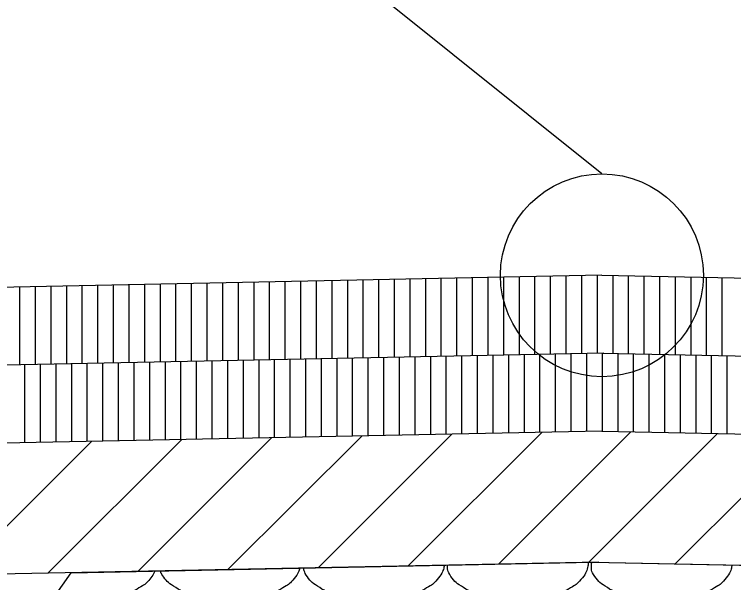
# Model space of a CAD drawing. Extents: x 1373719 to 1374161, y 379835 to 380167.
# Drawn here: x 1373962.83 to 1373965.134, y 380059.62 to 380061.442 of the extents above; entities that cross this region are included whole.
import ezdxf

# ---------------------------------------------------------------- set-up
doc = ezdxf.new("R2010")
doc.units = 0
for name, color, linetype in [('ACHM Surface', 7, 'Continuous'), ('Aggregate Base Course', 7, 'Continuous'), ('Binder', 7, 'Continuous'), ('GREEN_TXT', 7, 'Continuous'), ('SIGNATURE', 7, 'Continuous')]:
    doc.layers.add(name, color=color, linetype=linetype)

msp = doc.modelspace()

# ---------------------------------------------------------------- linework, layer by layer
for q in [(1373953.7147, 380060.3855), (1373975.7103, 380060.3855)]:
    msp.add_line((1373964.7125, 380060.6055), q)
for points in [[(1373964.7191, 380060.3555), (1373954.7426, 380060.1559), (1373953.7749, 380060.1371), (1373951.6848, 380060.0535), (1373949.8879, 380059.9821)], [(1373964.7125, 380060.3555), (1373974.7426, 380060.1549), (1373975.6567, 380060.1371), (1373977.8004, 380060.0519), (1373979.5415, 380059.9856)], [(1373964.7125, 380060.1055), (1373954.7472, 380059.9062), (1373953.7835, 380059.8874), (1373953.4645, 380059.8746)], [(1373964.7125, 380060.1055), (1373974.7314, 380059.9051), (1373975.9645, 380059.8811)], [(1373964.7028, 380059.6855), (1373953.2145, 380059.4557)], [(1373964.6822, 380059.6855), (1373976.2145, 380059.4548)]]:
    msp.add_lwpolyline(points)
at = {"layer": 'ACHM Surface'}
for p, q in [((1373963.598, 380060.3331), (1373963.598, 380060.5832)), ((1373963.648, 380060.3341), (1373963.648, 380060.5842)), ((1373963.698, 380060.3351), (1373963.698, 380060.5852)), ((1373963.748, 380060.3361), (1373963.748, 380060.5862)), ((1373963.798, 380060.3371), (1373963.798, 380060.5872)), ((1373963.848, 380060.3381), (1373963.848, 380060.5882)), ((1373963.898, 380060.3391), (1373963.898, 380060.5892)), ((1373963.948, 380060.3401), (1373963.948, 380060.5902)), ((1373963.998, 380060.3411), (1373963.998, 380060.5912)), ((1373964.048, 380060.3421), (1373964.048, 380060.5922)), ((1373964.098, 380060.3431), (1373964.098, 380060.5932)), ((1373964.148, 380060.3441), (1373964.148, 380060.5942)), ((1373964.198, 380060.3451), (1373964.198, 380060.5952)), ((1373964.248, 380060.3461), (1373964.248, 380060.5962)), ((1373964.298, 380060.3471), (1373964.298, 380060.5972)), ((1373964.348, 380060.3481), (1373964.348, 380060.5982)), ((1373964.398, 380060.3491), (1373964.398, 380060.5992)), ((1373964.448, 380060.3501), (1373964.448, 380060.6002)), ((1373964.498, 380060.3511), (1373964.498, 380060.6012)), ((1373964.548, 380060.3521), (1373964.548, 380060.6022)), ((1373964.598, 380060.3531), (1373964.598, 380060.6032)), ((1373964.648, 380060.3541), (1373964.648, 380060.6042)), ((1373964.698, 380060.3551), (1373964.698, 380060.6052)), ((1373964.748, 380060.3549), (1373964.748, 380060.6048)), ((1373964.798, 380060.3539), (1373964.798, 380060.6038)), ((1373964.848, 380060.3529), (1373964.848, 380060.6028)), ((1373964.898, 380060.3519), (1373964.898, 380060.6018)), ((1373964.948, 380060.3509), (1373964.948, 380060.6008)), ((1373964.998, 380060.3499), (1373964.998, 380060.5998)), ((1373965.048, 380060.3489), (1373965.048, 380060.5988)), ((1373965.098, 380060.3479), (1373965.098, 380060.5978)), ((1373962.848, 380060.3181), (1373962.848, 380060.5682)), ((1373962.898, 380060.3191), (1373962.898, 380060.5692)), ((1373962.948, 380060.3201), (1373962.948, 380060.5702)), ((1373962.998, 380060.3211), (1373962.998, 380060.5712)), ((1373963.048, 380060.3221), (1373963.048, 380060.5722)), ((1373963.098, 380060.3231), (1373963.098, 380060.5732)), ((1373963.148, 380060.3241), (1373963.148, 380060.5742)), ((1373963.198, 380060.3251), (1373963.198, 380060.5752)), ((1373963.248, 380060.3261), (1373963.248, 380060.5762)), ((1373963.298, 380060.3271), (1373963.298, 380060.5772)), ((1373963.348, 380060.3281), (1373963.348, 380060.5782)), ((1373963.398, 380060.3291), (1373963.398, 380060.5792)), ((1373963.448, 380060.3301), (1373963.448, 380060.5802)), ((1373963.498, 380060.3311), (1373963.498, 380060.5812)), ((1373963.548, 380060.3321), (1373963.548, 380060.5822)), ((1373964.564, 380060.1025), (1373964.564, 380060.3524)), ((1373964.614, 380060.1035), (1373964.614, 380060.3534)), ((1373964.664, 380060.1045), (1373964.664, 380060.3544)), ((1373964.714, 380060.1054), (1373964.714, 380060.3554)), ((1373964.764, 380060.1044), (1373964.764, 380060.3546)), ((1373964.814, 380060.1034), (1373964.814, 380060.3536)), ((1373964.864, 380060.1024), (1373964.864, 380060.3526)), ((1373963.414, 380060.0795), (1373963.414, 380060.3294)), ((1373963.464, 380060.0805), (1373963.464, 380060.3304)), ((1373963.514, 380060.0815), (1373963.514, 380060.3314)), ((1373963.564, 380060.0825), (1373963.564, 380060.3324)), ((1373963.614, 380060.0835), (1373963.614, 380060.3334)), ((1373963.664, 380060.0845), (1373963.664, 380060.3344)), ((1373963.714, 380060.0855), (1373963.714, 380060.3354)), ((1373963.764, 380060.0865), (1373963.764, 380060.3364)), ((1373963.814, 380060.0875), (1373963.814, 380060.3374)), ((1373963.864, 380060.0885), (1373963.864, 380060.3384)), ((1373963.914, 380060.0895), (1373963.914, 380060.3394)), ((1373963.964, 380060.0905), (1373963.964, 380060.3404)), ((1373964.014, 380060.0915), (1373964.014, 380060.3414)), ((1373964.064, 380060.0925), (1373964.064, 380060.3424)), ((1373964.114, 380060.0935), (1373964.114, 380060.3434)), ((1373964.164, 380060.0945), (1373964.164, 380060.3444)), ((1373964.214, 380060.0955), (1373964.214, 380060.3454)), ((1373964.264, 380060.0965), (1373964.264, 380060.3464)), ((1373964.314, 380060.0975), (1373964.314, 380060.3474)), ((1373964.364, 380060.0985), (1373964.364, 380060.3484)), ((1373964.414, 380060.0995), (1373964.414, 380060.3494)), ((1373964.464, 380060.1005), (1373964.464, 380060.3504)), ((1373964.514, 380060.1015), (1373964.514, 380060.3514)), ((1373964.914, 380060.1014), (1373964.914, 380060.3516)), ((1373964.964, 380060.1004), (1373964.964, 380060.3506)), ((1373965.014, 380060.0994), (1373965.014, 380060.3496)), ((1373965.064, 380060.0984), (1373965.064, 380060.3486)), ((1373965.114, 380060.0974), (1373965.114, 380060.3476)), ((1373962.864, 380060.0685), (1373962.864, 380060.3184)), ((1373962.914, 380060.0695), (1373962.914, 380060.3194)), ((1373962.964, 380060.0705), (1373962.964, 380060.3204)), ((1373963.014, 380060.0715), (1373963.014, 380060.3214)), ((1373963.064, 380060.0725), (1373963.064, 380060.3224)), ((1373963.114, 380060.0735), (1373963.114, 380060.3234)), ((1373963.164, 380060.0745), (1373963.164, 380060.3244)), ((1373963.214, 380060.0755), (1373963.214, 380060.3254)), ((1373963.264, 380060.0765), (1373963.264, 380060.3264)), ((1373963.314, 380060.0775), (1373963.314, 380060.3274)), ((1373963.364, 380060.0785), (1373963.364, 380060.3284))]:
    msp.add_line(p, q, dxfattribs=at)
at = {"layer": 'Aggregate Base Course'}
for points in [[(1373964.6682, 380059.6848), (1373964.6687, 380059.6816), (1373964.6687, 380059.6785), (1373964.6651, 380059.6586), (1373964.6563, 380059.6418), (1373964.6345, 380059.6175), (1373964.6262, 380059.6112), (1373964.5978, 380059.595), (1373964.5799, 380059.5864), (1373964.5346, 380059.5721), (1373964.5091, 380059.5656), (1373964.4696, 380059.5631), (1373964.4563, 380059.563), (1373964.4233, 380059.5652), (1373964.4035, 380059.5672), (1373964.362, 380059.5717), (1373964.3404, 380059.5752), (1373964.3013, 380059.5842), (1373964.2861, 380059.5936), (1373964.2525, 380059.6147), (1373964.2379, 380059.6256), (1373964.2189, 380059.6548), (1373964.2176, 380059.6654), (1373964.2182, 380059.6756), (1373964.2182, 380059.6757), (1373964.2182, 380059.6758)], [(1373965.1291, 380059.6765), (1373965.1291, 380059.6762), (1373965.129, 380059.6759), (1373965.1259, 380059.6586), (1373965.1171, 380059.6418), (1373965.0953, 380059.6175), (1373965.087, 380059.6112), (1373965.0586, 380059.595), (1373965.0407, 380059.5864), (1373964.9954, 380059.5721), (1373964.9699, 380059.5656), (1373964.9304, 380059.5631), (1373964.9171, 380059.563), (1373964.8841, 380059.5652), (1373964.8643, 380059.5672), (1373964.8228, 380059.5717), (1373964.8012, 380059.5752), (1373964.7621, 380059.5842), (1373964.7469, 380059.5936), (1373964.7133, 380059.6147), (1373964.6987, 380059.6256), (1373964.6797, 380059.6548), (1373964.6784, 380059.6654), (1373964.6791, 380059.6787), (1373964.6794, 380059.6819), (1373964.6799, 380059.685)], [(1373963.7443, 380059.6663), (1373963.7401, 380059.6526), (1373963.7323, 380059.6391), (1373963.7129, 380059.6175), (1373963.7046, 380059.6112), (1373963.6762, 380059.595), (1373963.6583, 380059.5864), (1373963.613, 380059.5721), (1373963.5875, 380059.5656), (1373963.548, 380059.5631), (1373963.5347, 380059.563), (1373963.5017, 380059.5652), (1373963.4819, 380059.5672), (1373963.4404, 380059.5717), (1373963.4188, 380059.5752), (1373963.3797, 380059.5842), (1373963.3645, 380059.5936), (1373963.3309, 380059.6147), (1373963.3163, 380059.6256), (1373963.3011, 380059.649), (1373963.2993, 380059.6532), (1373963.2982, 380059.6574)], [(1373964.2074, 380059.6756), (1373964.2074, 380059.6756), (1373964.2074, 380059.6755), (1373964.2043, 380059.6586), (1373964.1955, 380059.6418), (1373964.1737, 380059.6175), (1373964.1654, 380059.6112), (1373964.137, 380059.595), (1373964.1191, 380059.5864), (1373964.0738, 380059.5721), (1373964.0483, 380059.5656), (1373964.0088, 380059.5631), (1373963.9955, 380059.563), (1373963.9625, 380059.5652), (1373963.9427, 380059.5672), (1373963.9012, 380059.5717), (1373963.8796, 380059.5752), (1373963.8405, 380059.5842), (1373963.8253, 380059.5936), (1373963.7917, 380059.6147), (1373963.7771, 380059.6256), (1373963.76, 380059.6519), (1373963.758, 380059.6593), (1373963.7574, 380059.6666)], [(1373963.2801, 380059.657), (1373963.2756, 380059.6465), (1373963.269, 380059.6364), (1373963.2521, 380059.6175), (1373963.2438, 380059.6112), (1373963.2154, 380059.595), (1373963.1975, 380059.5864), (1373963.1522, 380059.5721), (1373963.1267, 380059.5656), (1373963.0872, 380059.5631), (1373963.0739, 380059.563), (1373963.0409, 380059.5652), (1373963.0211, 380059.5672), (1373962.9871, 380059.5709), (1373962.9731, 380059.5729), (1373962.959, 380059.5755)]]:
    msp.add_open_spline(points, degree=3, dxfattribs=at)
at = {"layer": 'Binder'}
for p, q in [((1373964.092, 380059.6735), (1373964.5201, 380060.1016)), ((1373964.3807, 380059.6794), (1373964.8049, 380060.1036)), ((1373962.9373, 380059.6502), (1373963.3656, 380060.0785)), ((1373963.2259, 380059.656), (1373963.6543, 380060.0843)), ((1373963.5146, 380059.6618), (1373963.9429, 380060.0901)), ((1373963.8033, 380059.6677), (1373964.2315, 380060.0959)), ((1373964.6694, 380059.6852), (1373965.0822, 380060.0981)), ((1373964.9472, 380059.6802), (1373965.3595, 380060.0925)), ((1373962.6487, 380059.6444), (1373963.077, 380060.0728))]:
    msp.add_line(p, q, dxfattribs=at)
at = {"layer": 'GREEN_TXT'}
msp.add_lwpolyline([(1373964.7125, 380060.9305), (1373963.2855, 380062.0752), (1373963.0413, 380062.0783)], dxfattribs=at)
msp.add_circle((1373964.7125, 380060.6055), 0.325, dxfattribs=at)
at = {"layer": 'SIGNATURE'}
msp.add_lwpolyline([(1373964.6822, 380059.6855), (1373966.5122, 380059.6489), (1373966.9184, 380059.0277), (1373964.7341, 380059.0723), (1373962.574, 380059.0291), (1373963.0127, 380059.6517)], close=True, dxfattribs=at)

doc.saveas('drawing.dxf')
